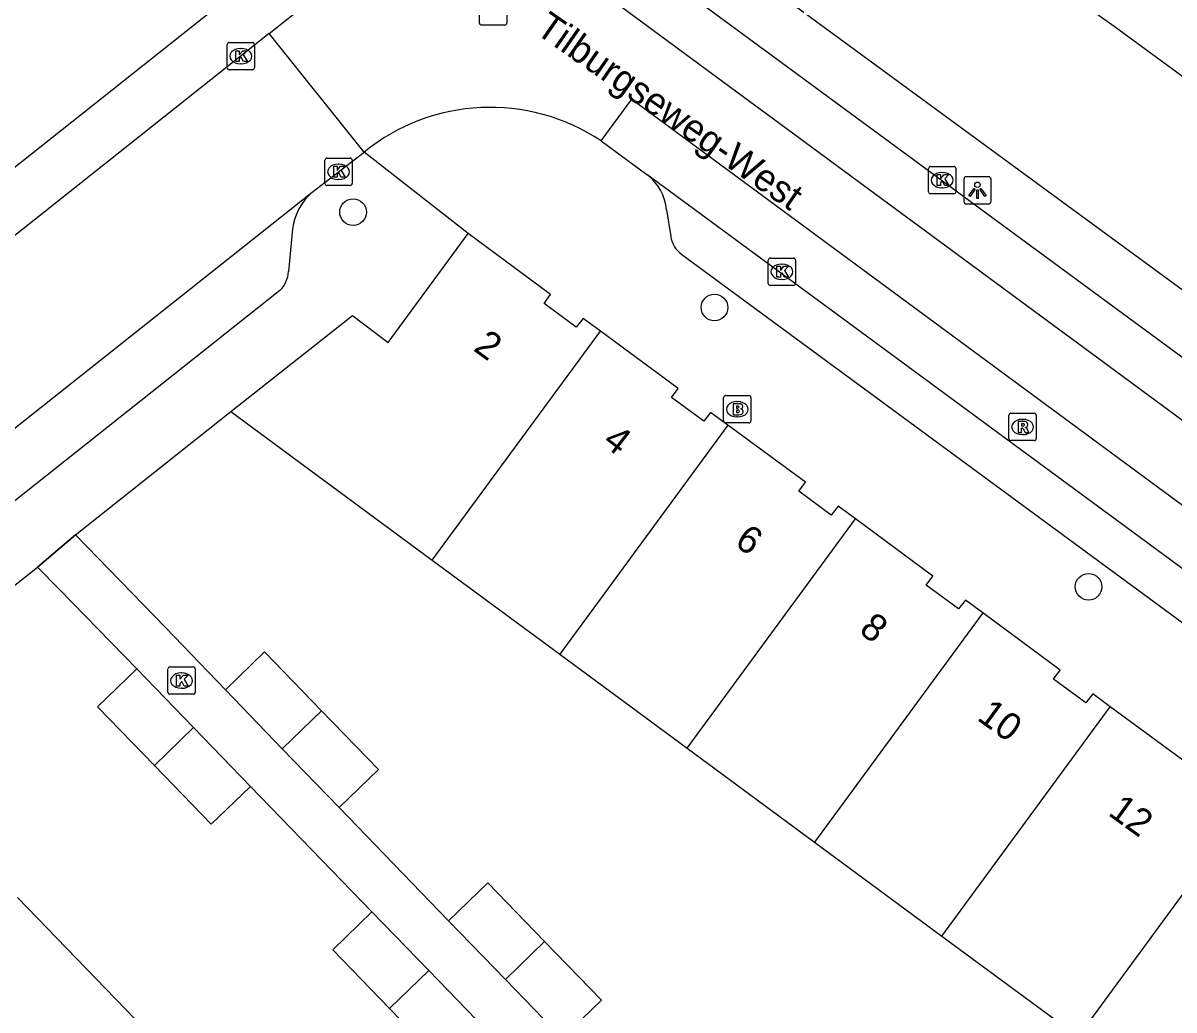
# Model space of a CAD drawing. Extents: x 157466 to 158888, y 383063 to 384677.
# Drawn here: x 158403.98 to 158446.15, y 384101.94 to 384138.1 of the extents above; entities that cross this region are included whole.
import ezdxf

# ---------------------------------------------------------------- set-up
doc = ezdxf.new("R2010")
doc.units = 0
for name, color, linetype in [('IMGEO_Boom', 7, 'Continuous'), ('IMGEO_Brandkraan', 7, 'Continuous'), ('IMGEO_Groenvoorziening', 7, 'Continuous'), ('IMGEO_Hek', 7, 'Continuous'), ('IMGEO_Kolk', 7, 'Continuous'), ('IMGEO_Lichtpunt', 7, 'Continuous'), ('IMGEO_Muur', 7, 'Continuous'), ('IMGEO_Openbare_ruimte_label', 7, 'Continuous'), ('IMGEO_Pand', 7, 'Continuous'), ('IMGEO_Pand_nummerreeks', 7, 'Continuous'), ('IMGEO_Rijbaan_lokaal_gesloten', 7, 'Continuous'), ('IMGEO_Rijbaan_lokaal_open', 7, 'Continuous'), ('IMGEO_Rioolput', 7, 'Continuous'), ('IMGEO_Voetpad_open', 7, 'Continuous')]:
    doc.layers.add(name, color=color, linetype=linetype)

msp = doc.modelspace()

# ---------------------------------------------------------------- linework, layer by layer
at = {"layer": 'IMGEO_Boom'}
for centre in [(158416.072, 384131.176), (158429.311, 384127.681), (158443.017, 384117.449)]:
    msp.add_circle(centre, 0.489, dxfattribs=at)
at = {"layer": 'IMGEO_Brandkraan'}
for p, q in [((158429.648, 384123.527), (158429.648, 384124.379)), ((158429.723, 384124.453), (158430.575, 384124.453)), ((158430.136, 384124.233), (158430.161, 384124.233)), ((158430.649, 384124.379), (158430.649, 384123.527)), ((158430.159, 384123.673), (158430.134, 384123.673)), ((158430.575, 384123.453), (158429.723, 384123.453))]:
    msp.add_line(p, q, dxfattribs=at)
for points in [[(158429.648, 384123.527), (158429.648, 384124.379)], [(158429.723, 384124.453), (158430.575, 384124.453)], [(158429.996, 384124.153), (158429.996, 384123.753), (158430.209, 384123.753)], [(158430.227, 384124.153), (158429.996, 384124.153)], [(158430.649, 384124.379), (158430.649, 384123.527)], [(158430.175, 384124.072), (158430.121, 384124.072), (158430.121, 384123.996)], [(158430.121, 384123.996), (158430.174, 384123.996)], [(158430.183, 384123.92), (158430.121, 384123.92), (158430.121, 384123.839)], [(158430.121, 384123.839), (158430.183, 384123.839)], [(158430.575, 384123.453), (158429.723, 384123.453)]]:
    msp.add_lwpolyline(points, dxfattribs=at)
for centre, radius, start, end in [((158429.725, 384124.377), 0.0765, 91.552, 178.448), ((158429.725, 384124.377), 0.0765, 91.552, 178.448), ((158430.231, 384124.008), 0.145, 59.4692, 91.5367), ((158430.256, 384124.055), 0.0922, 285.5137, 58.1501), ((158430.573, 384124.377), 0.0765, 1.552, 88.448), ((158430.573, 384124.377), 0.0765, 1.552, 88.448), ((158430.176, 384124.034), 0.0379, 267.8285, 90.9355), ((158430.184, 384123.879), 0.0404, 269.8759, 90.5077), ((158430.215, 384124.004), 0.251, 268.6676, 293.5347), ((158430.261, 384123.863), 0.105, 301.3115, 78.989), ((158429.725, 384123.529), 0.0765, 181.552, 268.448), ((158429.725, 384123.529), 0.0765, 181.552, 268.448), ((158430.573, 384123.529), 0.0765, 271.552, 358.448), ((158430.573, 384123.529), 0.0765, 271.552, 358.448)]:
    msp.add_arc(centre, radius, start, end, dxfattribs=at)
for centre, major_axis, ratio, start_param, end_param in [((158430.135, 384123.953), (-0.387, 0.002), 0.722429, 4.712389, 7.853982), ((158430.16, 384123.953), (-0.39, 0.002), 0.717154, 1.570796, 4.712389)]:
    msp.add_ellipse(centre, major_axis=major_axis, ratio=ratio, start_param=start_param, end_param=end_param, dxfattribs=at)
at = {"layer": 'IMGEO_Groenvoorziening'}
for points in [[(158540.021, 384066.852), (158500, 384096.927), (158443.955, 384137.978), (158423.407, 384152.613), (158416.697, 384157.392), (158402.291, 384166.786), (158363.277, 384188.62), (158360.502, 384190.527), (158357.942, 384192.713), (158355.624, 384195.155), (158353.455, 384198), (158351.756, 384201.254), (158350.406, 384204.667), (158349.775, 384206.758), (158349.735, 384207.849), (158349.868, 384208.429)], [(158551.528, 384045.626), (158538.859, 384058.021), (158533.027, 384063.389), (158529.268, 384066.645), (158522.395, 384072.228), (158511.515, 384080.453), (158494.218, 384093.204), (158455.356, 384121.801), (158428.22, 384141.7), (158422.88, 384145.74), (158424.687, 384148.49), (158423.136, 384149.491), (158418.748, 384152.605), (158413.731, 384155.141), (158389.592, 384163.137), (158358.24, 384173.5), (158351.823, 384177.109)]]:
    msp.add_lwpolyline(points, dxfattribs=at)
at = {"layer": 'IMGEO_Hek'}
msp.add_lwpolyline([(158405.908, 384119.353), (158404.516, 384118.162)], dxfattribs=at)
at = {"layer": 'IMGEO_Kolk'}
for p, q in [((158411.459, 384136.464), (158411.459, 384137.316)), ((158411.534, 384137.39), (158412.386, 384137.39)), ((158411.947, 384137.17), (158411.972, 384137.17)), ((158412.46, 384137.316), (158412.46, 384136.464)), ((158412.386, 384136.39), (158411.534, 384136.39)), ((158411.97, 384136.61), (158411.945, 384136.61)), ((158415.041, 384132.228), (158415.041, 384133.08)), ((158415.116, 384133.154), (158415.968, 384133.154)), ((158416.042, 384133.08), (158416.042, 384132.228)), ((158415.529, 384132.934), (158415.554, 384132.934)), ((158437.154, 384131.922), (158437.154, 384132.774)), ((158437.229, 384132.848), (158438.081, 384132.848)), ((158437.642, 384132.628), (158437.667, 384132.628)), ((158438.155, 384132.774), (158438.155, 384131.922)), ((158415.968, 384132.154), (158415.116, 384132.154)), ((158415.552, 384132.374), (158415.527, 384132.374)), ((158438.081, 384131.848), (158437.229, 384131.848)), ((158437.665, 384132.068), (158437.64, 384132.068)), ((158431.281, 384128.565), (158431.281, 384129.417)), ((158431.356, 384129.491), (158432.208, 384129.491)), ((158431.769, 384129.271), (158431.794, 384129.271)), ((158432.282, 384129.417), (158432.282, 384128.565)), ((158432.208, 384128.491), (158431.356, 384128.491)), ((158431.792, 384128.711), (158431.767, 384128.711)), ((158409.287, 384113.585), (158409.287, 384114.437)), ((158409.362, 384114.511), (158410.214, 384114.511)), ((158410.288, 384114.437), (158410.288, 384113.585)), ((158409.775, 384114.291), (158409.8, 384114.291)), ((158409.798, 384113.731), (158409.773, 384113.731)), ((158410.214, 384113.511), (158409.362, 384113.511))]:
    msp.add_line(p, q, dxfattribs=at)
for points in [[(158411.459, 384136.464), (158411.459, 384137.316)], [(158411.534, 384137.39), (158412.386, 384137.39)], [(158412.46, 384137.316), (158412.46, 384136.464)], [(158411.78, 384137.09), (158411.903, 384137.09), (158411.903, 384136.939), (158412.033, 384137.09), (158412.197, 384137.09), (158412.051, 384136.939), (158412.204, 384136.69), (158412.052, 384136.69), (158411.967, 384136.854), (158411.903, 384136.787), (158411.903, 384136.69), (158411.78, 384136.69), (158411.78, 384137.09)], [(158412.386, 384136.39), (158411.534, 384136.39)], [(158415.041, 384132.228), (158415.041, 384133.08)], [(158415.116, 384133.154), (158415.968, 384133.154)], [(158416.042, 384133.08), (158416.042, 384132.228)], [(158415.362, 384132.854), (158415.485, 384132.854), (158415.485, 384132.703), (158415.615, 384132.854), (158415.779, 384132.854), (158415.633, 384132.703), (158415.786, 384132.454), (158415.634, 384132.454), (158415.549, 384132.618), (158415.485, 384132.551), (158415.485, 384132.454), (158415.362, 384132.454), (158415.362, 384132.854)], [(158437.154, 384131.922), (158437.154, 384132.774)], [(158437.229, 384132.848), (158438.081, 384132.848)], [(158437.475, 384132.548), (158437.598, 384132.548), (158437.598, 384132.397), (158437.728, 384132.548), (158437.892, 384132.548), (158437.746, 384132.397), (158437.899, 384132.148), (158437.747, 384132.148), (158437.662, 384132.312), (158437.598, 384132.245), (158437.598, 384132.148), (158437.475, 384132.148), (158437.475, 384132.548)], [(158438.155, 384132.774), (158438.155, 384131.922)], [(158415.968, 384132.154), (158415.116, 384132.154)], [(158438.081, 384131.848), (158437.229, 384131.848)], [(158431.281, 384128.565), (158431.281, 384129.417)], [(158431.356, 384129.491), (158432.208, 384129.491)], [(158431.602, 384129.191), (158431.725, 384129.191), (158431.725, 384129.04), (158431.855, 384129.191), (158432.019, 384129.191), (158431.873, 384129.04), (158432.026, 384128.791), (158431.874, 384128.791), (158431.789, 384128.955), (158431.725, 384128.888), (158431.725, 384128.791), (158431.602, 384128.791), (158431.602, 384129.191)], [(158432.282, 384129.417), (158432.282, 384128.565)], [(158432.208, 384128.491), (158431.356, 384128.491)], [(158409.287, 384113.585), (158409.287, 384114.437)], [(158409.362, 384114.511), (158410.214, 384114.511)], [(158410.288, 384114.437), (158410.288, 384113.585)], [(158409.608, 384114.211), (158409.731, 384114.211), (158409.731, 384114.06), (158409.861, 384114.211), (158410.025, 384114.211), (158409.879, 384114.06), (158410.032, 384113.811), (158409.88, 384113.811), (158409.795, 384113.975), (158409.731, 384113.908), (158409.731, 384113.811), (158409.608, 384113.811), (158409.608, 384114.211)], [(158410.214, 384113.511), (158409.362, 384113.511)]]:
    msp.add_lwpolyline(points, dxfattribs=at)
for centre, start, end in [((158411.536, 384137.314), 91.552, 178.448), ((158411.536, 384137.314), 91.552, 178.448), ((158412.384, 384137.314), 1.552, 88.448), ((158412.384, 384137.314), 1.552, 88.448), ((158411.536, 384136.466), 181.552, 268.448), ((158411.536, 384136.466), 181.552, 268.448), ((158412.384, 384136.466), 271.552, 358.448), ((158412.384, 384136.466), 271.552, 358.448), ((158415.118, 384133.078), 91.552, 178.448), ((158415.118, 384133.078), 91.552, 178.448), ((158415.966, 384133.078), 1.552, 88.448), ((158415.966, 384133.078), 1.552, 88.448), ((158437.231, 384132.772), 91.552, 178.448), ((158437.231, 384132.772), 91.552, 178.448), ((158438.079, 384132.772), 1.552, 88.448), ((158438.079, 384132.772), 1.552, 88.448), ((158415.118, 384132.23), 181.552, 268.448), ((158415.118, 384132.23), 181.552, 268.448), ((158415.966, 384132.23), 271.552, 358.448), ((158415.966, 384132.23), 271.552, 358.448), ((158437.231, 384131.924), 181.552, 268.448), ((158437.231, 384131.924), 181.552, 268.448), ((158438.079, 384131.924), 271.552, 358.448), ((158438.079, 384131.924), 271.552, 358.448), ((158431.358, 384129.415), 91.552, 178.448), ((158431.358, 384129.415), 91.552, 178.448), ((158432.206, 384129.415), 1.552, 88.448), ((158432.206, 384129.415), 1.552, 88.448), ((158431.358, 384128.567), 181.552, 268.448), ((158431.358, 384128.567), 181.552, 268.448), ((158432.206, 384128.567), 271.552, 358.448), ((158432.206, 384128.567), 271.552, 358.448), ((158409.364, 384114.435), 91.552, 178.448), ((158409.364, 384114.435), 91.552, 178.448), ((158410.212, 384114.435), 1.552, 88.448), ((158410.212, 384114.435), 1.552, 88.448), ((158409.364, 384113.587), 181.552, 268.448), ((158409.364, 384113.587), 181.552, 268.448), ((158410.212, 384113.587), 271.552, 358.448), ((158410.212, 384113.587), 271.552, 358.448)]:
    msp.add_arc(centre, 0.0765, start, end, dxfattribs=at)
for centre, major_axis, ratio, start_param, end_param in [((158411.946, 384136.89), (-0.387, 0.002), 0.722429, 4.712389, 7.853982), ((158411.971, 384136.89), (-0.39, 0.002), 0.717154, 1.570796, 4.712389), ((158415.528, 384132.654), (-0.387, 0.002), 0.722429, 4.712389, 7.853982), ((158415.553, 384132.654), (-0.39, 0.002), 0.717154, 1.570796, 4.712389), ((158437.641, 384132.348), (-0.387, 0.002), 0.722429, 4.712389, 7.853982), ((158437.666, 384132.348), (-0.39, 0.002), 0.717154, 1.570796, 4.712389), ((158431.768, 384128.991), (-0.387, 0.002), 0.722429, 4.712389, 7.853982), ((158431.793, 384128.991), (-0.39, 0.002), 0.717154, 1.570796, 4.712389), ((158409.774, 384114.011), (-0.387, 0.002), 0.722429, 4.712389, 7.853982), ((158409.799, 384114.011), (-0.39, 0.002), 0.717154, 1.570796, 4.712389)]:
    msp.add_ellipse(centre, major_axis=major_axis, ratio=ratio, start_param=start_param, end_param=end_param, dxfattribs=at)
at = {"layer": 'IMGEO_Lichtpunt'}
for p, q in [((158438.449, 384132.378), (158438.449, 384131.571)), ((158438.449, 384132.378), (158438.449, 384131.571)), ((158439.351, 384132.473), (158438.543, 384132.473)), ((158439.351, 384132.473), (158438.543, 384132.473)), ((158439.445, 384131.571), (158439.445, 384132.378)), ((158439.445, 384131.571), (158439.445, 384132.378)), ((158438.543, 384131.477), (158439.351, 384131.477)), ((158438.543, 384131.477), (158439.351, 384131.477))]:
    msp.add_line(p, q, dxfattribs=at)
for points in [[(158438.823, 384132.042), (158438.862, 384132.014), (158438.674, 384131.752), (158438.636, 384131.779), (158438.823, 384132.042)], [(158438.925, 384131.994), (158438.972, 384131.994), (158438.972, 384131.672), (158438.925, 384131.672), (158438.925, 384131.994)], [(158439.035, 384132.014), (158439.073, 384132.041), (158439.26, 384131.779), (158439.221, 384131.751), (158439.035, 384132.014)]]:
    msp.add_lwpolyline(points, dxfattribs=at)
msp.add_circle((158438.948, 384132.176), 0.0994, dxfattribs=at)
for centre, start, end in [((158438.543, 384132.378), 90, 180), ((158438.543, 384132.378), 90, 180), ((158439.351, 384132.378), 0, 90), ((158439.351, 384132.378), 0, 90), ((158438.543, 384131.571), 180, 270), ((158438.543, 384131.571), 180, 270), ((158439.351, 384131.571), 270, 0), ((158439.351, 384131.571), 270, 360)]:
    msp.add_arc(centre, 0.0946, start, end, dxfattribs=at)
at = {"layer": 'IMGEO_Muur'}
for points in [[(158405.908, 384119.353), (158411.593, 384123.867)], [(158409.196, 384115.956), (158405.908, 384119.353)], [(158397.471, 384112.585), (158404.516, 384118.162)], [(158404.516, 384118.162), (158405.318, 384117.344)]]:
    msp.add_lwpolyline(points, dxfattribs=at)
at = {"layer": 'IMGEO_Pand'}
for points in [[(158411.593, 384123.867), (158416.049, 384127.387), (158417.355, 384126.397), (158420.285, 384130.387)], [(158425.131, 384126.811), (158424.5, 384127.275), (158424.251, 384126.957), (158423.067, 384127.829), (158423.31, 384128.159), (158420.285, 384130.387)], [(158418.974, 384118.424), (158425.131, 384126.811)], [(158429.803, 384123.374), (158429.172, 384123.839), (158428.92, 384123.517), (158427.735, 384124.388), (158427.978, 384124.718), (158425.131, 384126.811)], [(158411.593, 384123.867), (158418.974, 384118.424)], [(158429.803, 384123.374), (158423.641, 384114.981)], [(158434.473, 384119.934), (158433.839, 384120.4), (158433.587, 384120.077), (158432.404, 384120.949), (158432.647, 384121.279), (158429.803, 384123.374)], [(158428.309, 384111.538), (158434.473, 384119.934)], [(158439.143, 384116.494), (158438.507, 384116.963), (158438.256, 384116.642), (158437.071, 384117.513), (158437.314, 384117.844), (158434.473, 384119.934)], [(158418.974, 384118.424), (158423.641, 384114.981)], [(158439.143, 384116.494), (158432.977, 384108.095)], [(158443.812, 384113.054), (158443.174, 384113.524), (158442.92, 384113.197), (158441.737, 384114.07), (158441.98, 384114.4), (158439.143, 384116.494)], [(158414.916, 384112.906), (158412.831, 384115.06), (158411.394, 384113.669)], [(158423.641, 384114.981), (158428.309, 384111.538)], [(158408.145, 384114.446), (158406.707, 384113.056), (158408.791, 384110.901)], [(158410.228, 384112.292), (158408.145, 384114.446)], [(158411.394, 384113.669), (158413.479, 384111.515)], [(158413.479, 384111.515), (158414.916, 384112.906)], [(158415.565, 384109.361), (158417.002, 384110.752), (158414.916, 384112.906)], [(158437.645, 384104.652), (158443.812, 384113.054)], [(158448.803, 384109.376), (158448.165, 384109.846), (158447.913, 384109.525), (158446.73, 384110.396), (158446.973, 384110.726), (158443.812, 384113.054)], [(158408.791, 384110.901), (158410.228, 384112.292)], [(158412.311, 384110.137), (158410.228, 384112.292)], [(158413.479, 384111.515), (158415.565, 384109.361)], [(158428.309, 384111.538), (158432.977, 384108.095)], [(158408.791, 384110.901), (158410.873, 384108.747), (158412.311, 384110.137)], [(158448.803, 384109.376), (158442.634, 384100.973)], [(158432.977, 384108.095), (158437.645, 384104.652)], [(158423.09, 384104.449), (158421.008, 384106.597), (158419.572, 384105.205)], [(158408.09, 384101.609), (158403.778, 384106.066)], [(158416.762, 384105.542), (158415.325, 384104.151), (158417.408, 384101.998)], [(158416.762, 384105.542), (158418.845, 384103.389)], [(158419.572, 384105.205), (158421.653, 384103.058)], [(158421.653, 384103.058), (158423.09, 384104.449)], [(158423.733, 384100.912), (158425.169, 384102.304), (158423.09, 384104.449)], [(158437.645, 384104.652), (158442.634, 384100.973)], [(158418.845, 384103.389), (158417.408, 384101.998)], [(158420.929, 384101.237), (158418.845, 384103.389)], [(158423.733, 384100.912), (158421.653, 384103.058)], [(158417.408, 384101.998), (158419.492, 384099.846), (158420.929, 384101.237)]]:
    msp.add_lwpolyline(points, dxfattribs=at)
at = {"layer": 'IMGEO_Rijbaan_lokaal_gesloten'}
for points in [[(158463.122, 384111.253), (158425.904, 384138.679), (158427.006, 384140.174)], [(158427.006, 384140.174), (158464.237, 384112.785)], [(158425.156, 384133.788), (158426.286, 384135.32), (158461.663, 384109.233)], [(158425.156, 384133.788), (158426.84, 384132.555)], [(158460.314, 384107.907), (158426.84, 384132.555)]]:
    msp.add_lwpolyline(points, dxfattribs=at)
at = {"layer": 'IMGEO_Rijbaan_lokaal_open'}
for points in [[(158412.995, 384137.721), (158414.472, 384138.894), (158414.743, 384139.129)], [(158412.995, 384137.721), (158385.015, 384115.503)], [(158416.473, 384133.375), (158412.995, 384137.721)], [(158414.577, 384131.904), (158416.473, 384133.375)], [(158388.505, 384111.232), (158414.577, 384131.904)]]:
    msp.add_lwpolyline(points, dxfattribs=at)
msp.add_arc((158421.095, 384127.683), 7.332, 56.3691, 129.0773, dxfattribs=at)
at = {"layer": 'IMGEO_Rioolput'}
for p, q in [((158420.701, 384138.104), (158420.701, 384138.956)), ((158421.702, 384138.956), (158421.702, 384138.104)), ((158421.628, 384138.03), (158420.776, 384138.03)), ((158440.1, 384122.878), (158440.1, 384123.73)), ((158440.175, 384123.804), (158441.027, 384123.804)), ((158441.101, 384123.73), (158441.101, 384122.878)), ((158440.588, 384123.584), (158440.613, 384123.584)), ((158440.611, 384123.024), (158440.586, 384123.024)), ((158441.027, 384122.804), (158440.175, 384122.804))]:
    msp.add_line(p, q, dxfattribs=at)
for points in [[(158420.701, 384138.104), (158420.701, 384138.956)], [(158421.702, 384138.956), (158421.702, 384138.104)], [(158421.628, 384138.03), (158420.776, 384138.03)], [(158440.1, 384122.878), (158440.1, 384123.73)], [(158440.175, 384123.804), (158441.027, 384123.804)], [(158441.101, 384123.73), (158441.101, 384122.878)], [(158440.689, 384123.502), (158440.437, 384123.504), (158440.437, 384123.104)], [(158440.437, 384123.104), (158440.561, 384123.104), (158440.561, 384123.266), (158440.572, 384123.266)], [(158440.615, 384123.423), (158440.561, 384123.423), (158440.561, 384123.342)], [(158440.561, 384123.342), (158440.613, 384123.342)], [(158440.619, 384123.237), (158440.69, 384123.104), (158440.83, 384123.104), (158440.765, 384123.23)], [(158441.027, 384122.804), (158440.175, 384122.804)]]:
    msp.add_lwpolyline(points, dxfattribs=at)
for centre, radius, start, end in [((158420.778, 384138.106), 0.0765, 181.552, 268.448), ((158420.778, 384138.106), 0.0765, 181.552, 268.448), ((158421.626, 384138.106), 0.0765, 271.552, 358.448), ((158421.626, 384138.106), 0.0765, 271.552, 358.448), ((158440.177, 384123.728), 0.0765, 91.552, 178.448), ((158440.177, 384123.728), 0.0765, 91.552, 178.448), ((158441.025, 384123.728), 0.0765, 1.552, 88.448), ((158441.025, 384123.728), 0.0765, 1.552, 88.448), ((158440.571, 384123.213), 0.0533, 26.0293, 88.6989), ((158440.597, 384123.531), 0.19, 274.7715, 282.9687), ((158440.621, 384123.327), 0.0964, 77.0061, 93.1865), ((158440.635, 384123.384), 0.0378, 276.6634, 79.6772), ((158440.688, 384123.392), 0.109, 350.3612, 89.416), ((158440.686, 384123.392), 0.112, 277.5842, 350.9817), ((158440.67, 384123.177), 0.108, 29.5134, 73.7905), ((158440.177, 384122.88), 0.0765, 181.552, 268.448), ((158440.177, 384122.88), 0.0765, 181.552, 268.448), ((158441.025, 384122.88), 0.0765, 271.552, 358.448), ((158441.025, 384122.88), 0.0765, 271.552, 358.448)]:
    msp.add_arc(centre, radius, start, end, dxfattribs=at)
for centre, major_axis, ratio, start_param, end_param in [((158440.587, 384123.304), (-0.387, 0.002), 0.722429, 4.712389, 7.853982), ((158440.612, 384123.304), (-0.39, 0.002), 0.717154, 1.570796, 4.712389)]:
    msp.add_ellipse(centre, major_axis=major_axis, ratio=ratio, start_param=start_param, end_param=end_param, dxfattribs=at)
at = {"layer": 'IMGEO_Voetpad_open'}
for points in [[(158414.593, 384144.072), (158411.677, 384139.171), (158379.932, 384113.977), (158380.123, 384113.733), (158378.707, 384112.602), (158378.525, 384112.858), (158367.369, 384104.008), (158366.04, 384102.95)], [(158420.285, 384130.387), (158416.473, 384133.375)], [(158427.559, 384131.257), (158427.714, 384130.283)], [(158413.848, 384130.567), (158413.709, 384129.001)], [(158428.119, 384129.626), (158457.091, 384108.31)], [(158413.39, 384128.306), (158392.242, 384111.528)], [(158405.908, 384119.353), (158411.593, 384123.867)], [(158404.516, 384118.162), (158405.908, 384119.353)], [(158411.394, 384113.669), (158409.196, 384115.956), (158405.908, 384119.353)], [(158397.471, 384112.585), (158404.516, 384118.162)], [(158404.516, 384118.162), (158405.318, 384117.344), (158408.145, 384114.446)], [(158412.311, 384110.137), (158416.762, 384105.542)], [(158419.572, 384105.205), (158415.565, 384109.361)]]:
    msp.add_lwpolyline(points, dxfattribs=at)
for centre, radius, start, end in [((158425.703, 384131.077), 1.864, 5.531, 52.4357), ((158415.989, 384130.267), 2.162, 130.7788, 172.0183), ((158428.625, 384130.391), 0.918, 186.7884, 236.5141), ((158412.645, 384129.069), 1.066, 314.3277, 356.3627)]:
    msp.add_arc(centre, radius, start, end, dxfattribs=at)

# ---------------------------------------------------------------- texts
at = {"layer": 'IMGEO_Openbare_ruimte_label'}
msp.add_text('Tilburgseweg-West', height=1, rotation=325.1019, dxfattribs=at).set_placement((158422.704, 384137.754))
at = {"layer": 'IMGEO_Pand_nummerreeks'}
for s, rotation, p in [('2', 323.8521, (158420.442, 384126.129)), ('4', 322.365, (158425.168, 384122.675)), ('6', 326.0379, (158430.006, 384118.975)), ('8', 322.6154, (158434.568, 384115.789)), ('10', 324.0107, (158438.893, 384112.596)), ('12', 324.1143, (158443.692, 384109.11))]:
    msp.add_text(s, height=1, rotation=rotation, dxfattribs=at).set_placement(p)

doc.saveas('drawing.dxf')
